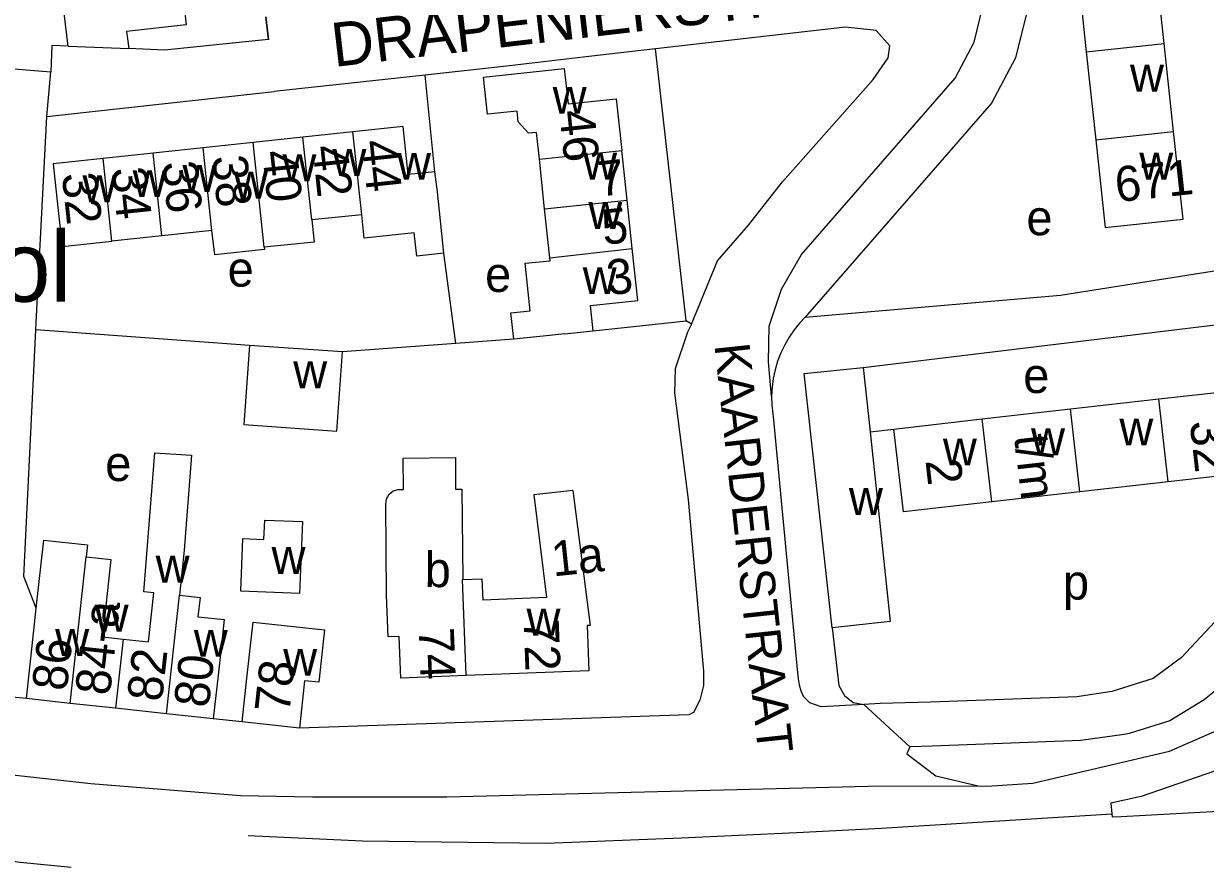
# Model space of a CAD drawing. Extents: x 159294 to 161936, y 384538 to 386517.
# Drawn here: x 161079.4 to 161214, y 384867.7 to 384963.9 of the extents above; entities that cross this region are included whole.
import ezdxf

# ---------------------------------------------------------------- set-up
doc = ezdxf.new("R2010")
doc.units = 0
for name, color, linetype in [('BLT_Basislijn', 7, 'Continuous'), ('BLT_Bebouwing', 7, 'Continuous'), ('BLT_Bebouwing_beschrifting', 7, 'Continuous'), ('BLT_Centroide', 7, 'Continuous'), ('BLT_Huisnummer', 7, 'Continuous'), ('BLT_Huisnummer_ tussenligend', 7, 'Continuous'), ('BLT_Huisnummer_reeks', 7, 'Continuous'), ('BLT_Onderverdeling_panden', 7, 'Continuous'), ('BLT_Straatnaam', 7, 'Continuous'), ('BLT_Straatnaam_verkleind', 7, 'Continuous'), ('BLT_Vlakafsluiter', 7, 'Continuous')]:
    doc.layers.add(name, color=color, linetype=linetype)

msp = doc.modelspace()

# ---------------------------------------------------------------- linework, layer by layer
at = {"layer": 'BLT_Basislijn'}
for p, q in [((161064.23, 384959.87), (161082.5, 384958.38)), ((161082.04, 384953.32), (161082.5, 384958.38)), ((161125.12, 384958.03), (161107.93, 384956.16)), ((161126.23, 384947), (161125.12, 384958.03)), ((161082.04, 384953.32), (161107.93, 384956.16)), ((161128.61, 384927.42), (161127.26, 384937.73)), ((161168.4, 384930.43), (161197.49, 384932.94)), ((161105.11, 384927.22), (161080.79, 384928.98)), ((161144.24, 384928.86), (161154.86, 384930.01)), ((161155.45, 384929.62), (161154.86, 384930.01)), ((161155.45, 384929.62), (161155, 384928.73)), ((161175.01, 384924.69), (161217.58, 384929.86)), ((161135.21, 384927.91), (161128.61, 384927.42)), ((161128.61, 384927.42), (161115.7, 384926.47)), ((161164.74, 384919.13), (161167.53, 384889.89)), ((161175.79, 384917.38), (161178.51, 384917.68)), ((161104.27, 384884.31), (161100.99, 384884.66)), ((161045.97, 384881.82), (161087.04, 384877.3))]:
    msp.add_line(p, q, dxfattribs=at)
for points in [[(161197.49, 384932.94), (161218.57, 384936.29), (161203.21, 385079.69)], [(161164.56, 384921.43), (161164.21, 384925.35), (161164.28, 384929.39), (161165.71, 384933.63), (161167.98, 384937.57), (161185.46, 384957.66), (161187.63, 384961.78), (161188.68, 384966)], [(161193.67, 384965.33), (161192.34, 384959.99), (161189.62, 384954.82), (161168.4, 384930.43)], [(161106.98, 384964.67), (161107.26, 384962.07), (161106.98, 384964.67)], [(161155.45, 384929.62), (161158.41, 384936.84), (161161.93, 384940.93), (161165.83, 384945.84), (161176.14, 384957.52), (161177.83, 384959.99), (161178.02, 384961.37), (161176.49, 384963.1), (161172.99, 384963.5), (161151.33, 384961)], [(161084.44, 384961.33), (161082.6, 384961.39), (161082.5, 384958.38)], [(161107.26, 384962.07), (161106.13, 384961.97), (161095.44, 384960.87), (161091.35, 384961.05)], [(161151.33, 384961), (161143.11, 384960.06), (161134.74, 384959.09), (161125.12, 384958.03)], [(161154.86, 384930.01), (161151.33, 384961)], [(161080.79, 384928.98), (161080.83, 384929.84), (161082.04, 384953.32)], [(161168.4, 384930.43), (161167.79, 384929.79), (161167.14, 384929), (161166.57, 384928.17), (161166.06, 384927.29), (161165.62, 384926.37), (161165.25, 384925.42), (161164.96, 384924.45), (161164.75, 384923.46), (161164.62, 384922.45), (161164.56, 384921.43)], [(161080.83, 384897.26), (161079.41, 384900.89), (161080.79, 384928.98)], [(161155, 384928.73), (161153.6, 384924.53), (161153.5, 384921.83), (161155.06, 384909.67), (161156.81, 384890.11)], [(161164.56, 384921.43), (161164.59, 384920.42), (161164.7, 384919.41), (161164.74, 384919.13)], [(161250.82, 384906.57), (161250.81, 384906.58), (161250.65, 384906.58), (161247.95, 384906.23), (161242.09, 384904.98), (161240.16, 384904.44), (161230.05, 384900.05), (161220.48, 384892.8), (161216.9, 384889.33), (161213.83, 384886.81), (161209.94, 384884.42), (161205.29, 384883), (161204.72, 384882.89), (161199.8, 384882.18), (161182.85, 384881.55), (161180.32, 384881.48)], [(161188.08, 384877.01), (161189.1, 384876.98), (161194.32, 384877.33), (161209.88, 384880.97), (161221.09, 384885.88), (161223.24, 384887.05), (161226.72, 384889.06), (161237.78, 384894.15), (161248.51, 384897.37), (161251.74, 384898.2), (161251.83, 384898.23)], [(161215.04, 384895.72), (161211.26, 384891.65), (161208.01, 384889.26), (161203.33, 384887.78), (161199.35, 384887.17), (161182.68, 384886.55), (161176.92, 384886.39), (161175.08, 384886.29)], [(161171.48, 384895.03), (161172.21, 384888.45), (161172.86, 384887.33), (161173.87, 384886.52), (161175.08, 384886.29)], [(161252.18, 384893.79), (161249.03, 384893.24), (161244.14, 384892.04), (161229.38, 384885.92), (161225.04, 384883.46), (161217.87, 384879.92), (161215.14, 384878.72), (161206.65, 384875.8), (161203.21, 384875.05), (161203.31, 384873.82)], [(161156.81, 384890.11), (161156.81, 384888.44), (161156.4, 384886.8), (161155.66, 384885.4)], [(161079.7, 384886.96), (161062.17, 384888.61), (161054.48, 384889.45)], [(161167.53, 384889.89), (161167.58, 384889.2), (161167.7, 384888.52), (161167.91, 384887.86), (161168.17, 384887.26)], [(161175.08, 384886.29), (161170.23, 384886.01), (161168.91, 384886.5), (161168.17, 384887.26)], [(161155.15, 384885.11), (161110.79, 384883.6)], [(161155.66, 384885.4), (161155.15, 384885.11)], [(161180.32, 384881.48), (161179.99, 384880.66), (161183.29, 384878.17), (161188.08, 384877.01)], [(161087.04, 384877.3), (161104.1, 384875.94), (161112.28, 384875.77), (161127.59, 384875.77), (161175.62, 384876.99), (161188.08, 384877.01)], [(161084.79, 384867.73), (161079, 384868.27), (161045.47, 384873.04), (161011.14, 384875.23), (160996.43, 384874.66), (160971.33, 384871.7), (160960, 384869.48)], [(161203.31, 384873.82), (161203.34, 384873.48), (161204.37, 384873.54), (161229.34, 384874.89), (161229.36, 384874.84), (161244.08, 384875.6)], [(161104.94, 384871.37), (161117.97, 384870.75), (161138.91, 384870.49), (161154.26, 384871.11), (161167.42, 384871.72), (161177.1, 384872.2), (161192.97, 384873.19), (161203.31, 384873.82)]]:
    msp.add_lwpolyline(points, dxfattribs=at)
at = {"layer": 'BLT_Bebouwing'}
for p, q in [((161209.29, 384961.61), (161208.21, 384971.62)), ((161097.28, 384969.44), (161097.91, 384963.73)), ((161199.33, 384970.66), (161200.41, 384960.66)), ((161084.44, 384961.33), (161091.35, 384961.05)), ((161210.36, 384951.6), (161209.29, 384961.61)), ((161200.41, 384960.66), (161201.48, 384950.65)), ((161111.2, 384950.94), (161105.51, 384950.33)), ((161116.89, 384951.54), (161111.2, 384950.94)), ((161099.82, 384949.73), (161094.14, 384949.13)), ((161105.51, 384950.33), (161099.82, 384949.73)), ((161148.11, 384943.78), (161147.51, 384949.44)), ((161094.14, 384949.13), (161088.45, 384948.52)), ((161138.72, 384942.78), (161138.12, 384948.45)), ((161148.69, 384938.25), (161148.11, 384943.78)), ((161139.31, 384937.2), (161138.72, 384942.78)), ((161117.89, 384942.11), (161112.2, 384941.51)), ((161100.82, 384940.3), (161095.14, 384939.7)), ((161095.14, 384939.7), (161089.45, 384939.1)), ((161115.7, 384926.47), (161105.11, 384927.22)), ((161168.29, 384924), (161175.01, 384924.69)), ((161171.48, 384895.03), (161168.29, 384924)), ((161175.01, 384924.69), (161175.79, 384917.38)), ((161208.67, 384921.11), (161218.72, 384922.25)), ((161198.62, 384919.97), (161208.67, 384921.11)), ((161188.56, 384918.83), (161198.62, 384919.97)), ((161178.51, 384917.68), (161188.56, 384918.83)), ((161209.74, 384911.67), (161199.69, 384910.53)), ((161199.69, 384910.53), (161189.64, 384909.39)), ((161143.77, 384890.14), (161129.77, 384889.6)), ((161084.68, 384886.42), (161079.7, 384886.96)), ((161089.86, 384885.86), (161084.68, 384886.42)), ((161095.66, 384885.24), (161089.86, 384885.86)), ((161100.99, 384884.66), (161095.66, 384885.24)), ((161110.79, 384883.6), (161104.27, 384884.31))]:
    msp.add_line(p, q, dxfattribs=at)
for points in [[(161084.44, 384961.33), (161083.68, 384967.92), (161087.76, 384968.39)], [(161097.91, 384963.73), (161091.12, 384962.98), (161091.35, 384961.05)], [(161138.12, 384948.45), (161137.79, 384951.48), (161136.89, 384951.39), (161135.72, 384952.69), (161135.59, 384953.9), (161132.22, 384953.55), (161131.77, 384957.79), (161140.96, 384958.77), (161141.39, 384954.75), (161146.88, 384955.33), (161147.51, 384949.44)], [(161126.23, 384947), (161123.19, 384946.68), (161122.61, 384952.15), (161116.89, 384951.54)], [(161201.48, 384950.65), (161202.56, 384940.64), (161211.44, 384941.59), (161210.36, 384951.6)], [(161088.45, 384948.52), (161082.76, 384947.92), (161083.28, 384942.95), (161083.76, 384938.49), (161089.45, 384939.1)], [(161127.26, 384937.73), (161126.51, 384944.73), (161126.23, 384947)], [(161112.2, 384941.51), (161112.48, 384939), (161106.78, 384938.4)], [(161127.26, 384937.73), (161124.15, 384937.4), (161123.87, 384940.04), (161118.16, 384939.43), (161117.89, 384942.11)], [(161106.78, 384938.4), (161106.81, 384938.14), (161101.16, 384937.54), (161100.82, 384940.3)], [(161135.21, 384927.91), (161134.89, 384930.92), (161137.09, 384931.16), (161136.51, 384936.57), (161139.34, 384936.87), (161139.31, 384937.2)], [(161144.24, 384928.86), (161143.93, 384931.78), (161149.32, 384932.35), (161148.69, 384938.25)], [(161140.99, 384928.52), (161139.27, 384928.34), (161135.21, 384927.91)], [(161140.99, 384928.52), (161144.24, 384928.86)], [(161105.11, 384927.22), (161104.47, 384918.2), (161115.06, 384917.44), (161115.7, 384926.47)], [(161218.72, 384922.25), (161219.8, 384912.81), (161209.74, 384911.67)], [(161175.79, 384917.38), (161178.09, 384895.75), (161171.48, 384895.03)], [(161189.64, 384909.39), (161179.58, 384908.24), (161178.51, 384917.68)], [(161090.73, 384893.74), (161093.59, 384893.44), (161094.2, 384899.01), (161093.07, 384899.14), (161094.33, 384914.99), (161098.52, 384914.72), (161097.66, 384903.89), (161097.14, 384898.75)], [(161129.77, 384889.6), (161122.36, 384889.31), (161122.17, 384894.04), (161120.89, 384893.99), (161120.72, 384898.74), (161120.65, 384909.14), (161120.73, 384909.73), (161121.01, 384910.25), (161121.49, 384910.64), (161122.03, 384910.81), (161122.65, 384910.81), (161122.61, 384914.35), (161128.56, 384914.43), (161128.59, 384910.84), (161129.3, 384910.84), (161129.41, 384900.55)], [(161141.95, 384910.67), (161137.48, 384910.2), (161138.92, 384898.48), (161131.67, 384898.2)], [(161141.95, 384910.67), (161143.89, 384895.31), (161143.57, 384895.3), (161143.77, 384890.14)], [(161080.83, 384897.26), (161081.68, 384905.03), (161086.67, 384904.48), (161086.52, 384903.13)], [(161086.52, 384903.13), (161089.32, 384902.82), (161088.36, 384894), (161090.73, 384893.74)], [(161129.41, 384900.55), (161131.58, 384900.63), (161131.67, 384898.2)], [(161097.14, 384898.75), (161099.49, 384898.49), (161099.24, 384896.29), (161102.23, 384895.97), (161101.88, 384892.73), (161101.54, 384889.63), (161100.99, 384884.66)], [(161079.7, 384886.96), (161080.24, 384891.93), (161080.83, 384897.26)], [(161104.27, 384884.31), (161104.81, 384889.28), (161105.51, 384895.68), (161113.64, 384894.79), (161113.53, 384893.79), (161112.99, 384888.82), (161111.39, 384889), (161110.79, 384883.6)]]:
    msp.add_lwpolyline(points, dxfattribs=at)
msp.add_lwpolyline([(161106.84, 384907.31), (161111.14, 384907.14), (161110.81, 384898.95), (161104.11, 384899.22), (161104.36, 384905.21), (161106.75, 384905.11)], close=True, dxfattribs=at)
at = {"layer": 'BLT_Onderverdeling_panden'}
for p, q in [((161200.41, 384960.66), (161209.29, 384961.61)), ((161112.2, 384941.51), (161111.2, 384950.94)), ((161117.89, 384942.11), (161116.89, 384951.54)), ((161201.48, 384950.65), (161210.36, 384951.6)), ((161100.82, 384940.3), (161099.82, 384949.73)), ((161106.78, 384938.4), (161105.51, 384950.33)), ((161138.12, 384948.45), (161147.51, 384949.44)), ((161089.45, 384939.1), (161088.45, 384948.52)), ((161095.14, 384939.7), (161094.14, 384949.13)), ((161138.72, 384942.78), (161148.11, 384943.78)), ((161139.31, 384937.2), (161148.69, 384938.25)), ((161209.74, 384911.67), (161208.67, 384921.11)), ((161199.69, 384910.53), (161198.62, 384919.97)), ((161189.64, 384909.39), (161188.56, 384918.83)), ((161095.66, 384885.24), (161097.14, 384898.75)), ((161090.73, 384893.74), (161089.86, 384885.86))]:
    msp.add_line(p, q, dxfattribs=at)
for points in [[(161084.68, 384886.42), (161086.52, 384903.13)], [(161129.77, 384889.6), (161129.36, 384900.54), (161129.41, 384900.55)]]:
    msp.add_lwpolyline(points, dxfattribs=at)
at = {"layer": 'BLT_Vlakafsluiter'}
msp.add_line((161175.08, 384886.29), (161180.32, 384881.48), dxfattribs=at)

# ---------------------------------------------------------------- texts
at = {"layer": 'BLT_Bebouwing_beschrifting'}
msp.add_text('School', height=8, dxfattribs=at).set_placement((161052.11, 384932.2))
at = {"layer": 'BLT_Centroide'}
for s, p in [('w', (161205.39, 384956.12)), ('w', (161139.64, 384953.61)), ('w', (161114.55, 384946.52)), ('w', (161121.92, 384946.09)), ('w', (161143.11, 384946.12)), ('w', (161206.45, 384946.12)), ('w', (161108.86, 384945.92)), ('w', (161086.09, 384943.52)), ('w', (161091.8, 384944.11)), ('w', (161097.48, 384944.7)), ('w', (161103.33, 384943.94)), ('w', (161143.7, 384940.5)), ('e', (161193.59, 384939.77)), ('e', (161102.62, 384933.92)), ('e', (161131.94, 384933.31)), ('w', (161143.06, 384933.06)), ('w', (161110.09, 384922.34)), ('e', (161193.23, 384921.79)), ('w', (161204.18, 384915.81)), ('w', (161194.12, 384914.69)), ('w', (161184.08, 384913.53)), ('e', (161088.68, 384911.76)), ('w', (161173.38, 384907.88)), ('w', (161107.62, 384901.17)), ('b', (161125.06, 384899.67)), ('w', (161094.42, 384900.19)), ('p', (161197.75, 384898.25)), ('w', (161087.47, 384894.58)), ('w', (161136.66, 384894.14)), ('w', (161082.98, 384891.81)), ('w', (161098.77, 384891.73)), ('w', (161108.95, 384889.56))]:
    msp.add_text(s, height=4, dxfattribs=at).set_placement(p)
at = {"layer": 'BLT_Huisnummer'}
for s, rotation, p in [('46', 276.061, (161140.37, 384953.88)), ('44', 276.0571, (161117.87, 384950.48)), ('40', 276.0505, (161106.54, 384949.28)), ('36', 276.0558, (161095.16, 384948.05)), ('7', 6.0628, (161145, 384944.18)), ('32', 276.0606, (161083.73, 384946.74)), ('3', 6.061, (161145.98, 384932.93)), ('84-a', 83.7433, (161089.21, 384887.23)), ('74', 272.2186, (161124.38, 384895)), ('86', 83.7445, (161084.29, 384887.74)), ('82', 83.7433, (161095.13, 384886.52)), ('80', 83.7433, (161100.46, 384885.84)), ('78', 83.7471, (161109.65, 384885.21))]:
    msp.add_text(s, height=4, rotation=rotation, dxfattribs=at).set_placement(p)
at = {"layer": 'BLT_Huisnummer_ tussenligend'}
for s, rotation, p in [('42', 276.0505, (161112.27, 384949.87)), ('38', 276.0558, (161100.83, 384948.72)), ('34', 276.0606, (161089.39, 384947.36)), ('5', 6.061, (161145.44, 384938.67))]:
    msp.add_text(s, height=4, rotation=rotation, dxfattribs=at).set_placement(p)
at = {"layer": 'BLT_Huisnummer_reeks'}
for s, rotation, p in [('671', 6.1319, (161203.89, 384943.54)), ('32', 276.4861, (161212.18, 384918.5)), ('t/m', 276.4854, (161192.19, 384916.89)), ('2', 276.4854, (161182.09, 384914.09)), ('1a', 6.0671, (161139.7, 384900.88)), ('72', 272.2294, (161136.32, 384895.98))]:
    msp.add_text(s, height=4, rotation=rotation, dxfattribs=at).set_placement(p)
at = {"layer": 'BLT_Straatnaam'}
msp.add_text('DRAPENIERSTRAAT', height=4.9999, rotation=6.6632, dxfattribs=at).set_placement((161114.75, 384958.94))
at = {"layer": 'BLT_Straatnaam_verkleind'}
msp.add_text('KAARDERSTRAAT', height=3.9999, rotation=276.123, dxfattribs=at).set_placement((161158.05, 384927.28))

doc.saveas('drawing.dxf')
